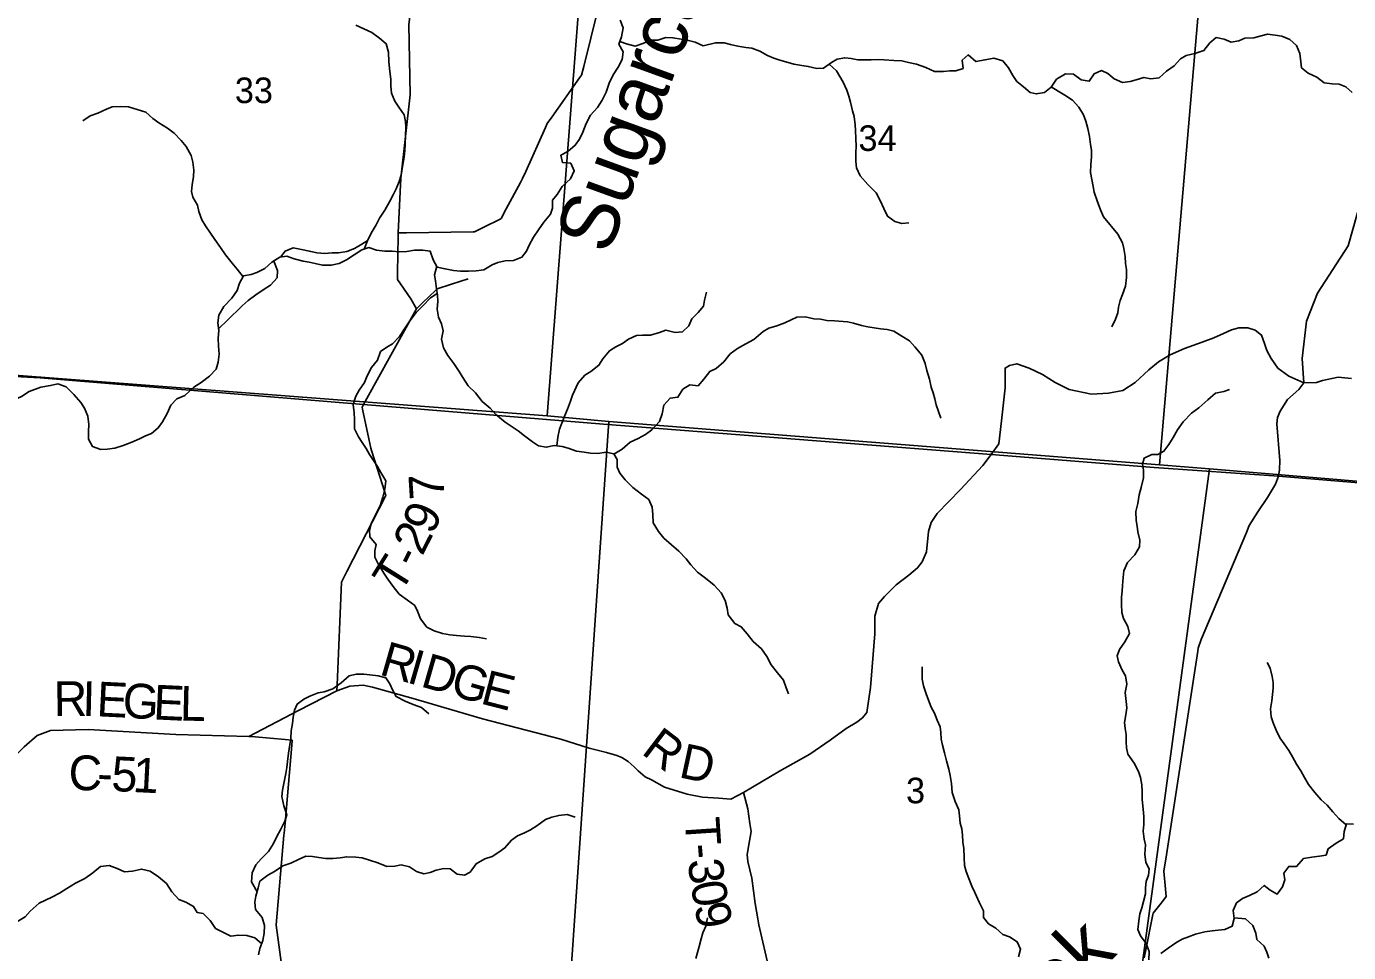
# Model space of a CAD drawing. Extents: x 1715311 to 2083412, y 146837 to 553079.
# Drawn here: x 1897277 to 1908696, y 339371 to 347369 of the extents above; entities that cross this region are included whole.
import ezdxf

# ---------------------------------------------------------------- set-up
doc = ezdxf.new("R2010")
doc.units = 0
for name, color, linetype in [('GM_X_County_Road', 7, 'Continuous'), ('GM_X_County_Road_Text', 7, 'Continuous'), ('GM_X_Minor_River', 7, 'Continuous'), ('GM_X_Minor_River_Text', 7, 'Continuous'), ('GM_X_Section', 7, 'Continuous'), ('GM_X_Section_Text', 7, 'Continuous'), ('GM_X_Township', 7, 'Continuous'), ('GM_X_Township_Road', 7, 'Continuous'), ('GM_X_Township_Road_Text', 7, 'Continuous'), ('GM_X_Township_ROW', 7, 'Continuous')]:
    doc.layers.add(name, color=color, linetype=linetype)

msp = doc.modelspace()

# ---------------------------------------------------------------- linework, layer by layer
at = {"layer": 'GM_X_County_Road'}
for points in [[(1905599, 343659), (1905609, 343672), (1905675, 343763), (1905699, 343963), (1905729, 344248), (1905729, 344418), (1905768, 344441), (1905830, 344456), (1905937, 344418), (1906053, 344364), (1906161, 344295), (1906284, 344233), (1906477, 344194), (1906623, 344202), (1906746, 344225), (1906854, 344295), (1906970, 344402), (1907055, 344472), (1907155, 344533), (1907278, 344587), (1907432, 344641), (1907532, 344680), (1907617, 344718), (1907686, 344749), (1907748, 344765), (1907827, 344765), (1907889, 344747), (1907944, 344704), (1907970, 344632), (1907989, 344569), (1908027, 344501), (1908086, 344419), (1908180, 344350), (1908310, 344290), (1908419, 344294), (1908472, 344310), (1908607, 344339), (1908723, 344330)], [(1907914, 343177), (1907996, 343302), (1908064, 343416), (1908092, 343486), (1908101, 343540), (1908102, 343619), (1908077, 343937), (1908083, 343991), (1908106, 344047), (1908170, 344148), (1908268, 344235), (1908310, 344290)], [(1899198, 341237), (1899627, 341460), (1899958, 341632), (1900071, 341671), (1900185, 341680), (1900265, 341663), (1900617, 341566), (1901215, 341390), (1901892, 341214), (1902138, 341135), (1902288, 341100), (1902376, 341073), (1902420, 341056), (1902473, 341020), (1902526, 340976), (1902561, 340941), (1902622, 340888), (1902675, 340862), (1902789, 340800), (1902983, 340739), (1903115, 340713), (1903256, 340704), (1903361, 340695), (1903469, 340752), (1903780, 340936), (1904042, 341083), (1904219, 341206), (1904358, 341306), (1904450, 341360), (1904497, 341398), (1904535, 341445), (1904566, 341660), (1904605, 342122), (1904605, 342276), (1904635, 342384), (1904689, 342446), (1904789, 342546), (1904897, 342631), (1904974, 342692), (1905013, 342746), (1905051, 342831), (1905067, 343008), (1905090, 343085), (1905144, 343162), (1905344, 343370), (1905537, 343578), (1905574, 343626), (1905599, 343659)], [(1906930, 339324), (1906944, 339394), (1907006, 339700), (1907008, 339711), (1907066, 339783), (1907098, 339824), (1907122, 339854), (1907116, 339919), (1907102, 340074), (1907102, 340076), (1907118, 340177), (1907393, 341975), (1907397, 342001), (1907423, 342074), (1907815, 342999), (1907837, 343059), (1907914, 343177)], [(1896069, 339606), (1896121, 339723), (1896156, 339934), (1896165, 340102), (1896200, 340172), (1896288, 340225), (1896464, 340304), (1896587, 340357), (1896666, 340436), (1896737, 340612), (1896895, 340788), (1897071, 340963), (1897256, 341148), (1897370, 341245), (1897485, 341289), (1897810, 341298), (1898567, 341254), (1899198, 341237)]]:
    msp.add_lwpolyline(points, dxfattribs=at)
at = {"layer": 'GM_X_Minor_River'}
for points in [[(1902150, 346603), (1902210, 346668), (1902250, 346732), (1902284, 346802), (1902309, 346880), (1902345, 346950), (1902389, 347016), (1902421, 347084), (1902431, 347150), (1902394, 347216), (1902416, 347280), (1902430, 347356), (1902406, 347422)], [(1900193, 345446), (1900224, 345527), (1900264, 345597), (1900297, 345655), (1900325, 345713), (1900373, 345781), (1900413, 345853), (1900445, 345915), (1900470, 345967), (1900496, 346029), (1900512, 346085), (1900526, 346159), (1900538, 346239), (1900545, 346297), (1900549, 346351), (1900551, 346427), (1900553, 346495), (1900550, 346549), (1900540, 346607), (1900492, 346673), (1900458, 346723), (1900429, 346793), (1900423, 346855), (1900423, 346913), (1900415, 346981), (1900408, 347064), (1900404, 347148), (1900384, 347220), (1900327, 347268), (1900261, 347318), (1900191, 347349), (1900123, 347381)], [(1902401, 347238), (1902460, 347220), (1902535, 347200), (1902601, 347221), (1902667, 347251), (1902731, 347251), (1902799, 347275), (1902861, 347272), (1902933, 347258), (1902985, 347252), (1903053, 347232), (1903121, 347203), (1903229, 347227), (1903303, 347227), (1903358, 347214), (1903422, 347198), (1903490, 347188), (1903542, 347182), (1903612, 347157), (1903678, 347117), (1903732, 347095), (1903785, 347079), (1903837, 347064), (1903905, 347042), (1903975, 347032), (1904029, 347024), (1904105, 347007), (1904161, 347009), (1904229, 347057), (1904279, 347087), (1904345, 347099), (1904399, 347092), (1904459, 347082), (1904516, 347080), (1904572, 347082), (1904634, 347083), (1904686, 347081), (1904770, 347075), (1904838, 347071), (1904896, 347058), (1904964, 347044), (1905046, 347014), (1905121, 346980), (1905197, 346981), (1905253, 346985), (1905305, 346985), (1905367, 347007), (1905359, 347077), (1905411, 347123), (1905477, 347066), (1905557, 347082), (1905633, 347096), (1905709, 347073), (1905759, 347013), (1905796, 346945), (1905832, 346895), (1905890, 346847), (1905946, 346798), (1905999, 346786), (1906069, 346800), (1906128, 346846), (1906174, 346914), (1906250, 346959), (1906320, 346957), (1906387, 346909), (1906457, 346896), (1906499, 346960), (1906561, 346988), (1906617, 346964), (1906671, 346918), (1906743, 346885), (1906811, 346893), (1906863, 346909), (1906929, 346929), (1906989, 346916), (1907059, 346924), (1907125, 346982), (1907189, 347028), (1907245, 347088), (1907295, 347117), (1907369, 347135), (1907447, 347161), (1907497, 347227), (1907553, 347273), (1907623, 347260), (1907683, 347234), (1907749, 347246), (1907801, 347268), (1907877, 347271), (1907941, 347289), (1907995, 347303), (1908063, 347293), (1908119, 347286), (1908188, 347256), (1908248, 347204), (1908274, 347134), (1908284, 347064), (1908291, 347012), (1908347, 346965), (1908421, 346931), (1908485, 346883)], [(1904210, 347044), (1904272, 346987), (1904302, 346937), (1904330, 346887), (1904364, 346820), (1904381, 346766), (1904393, 346714), (1904413, 346640), (1904425, 346590), (1904435, 346520), (1904438, 346470), (1904440, 346400), (1904442, 346336), (1904440, 346278), (1904439, 346202), (1904445, 346148), (1904479, 346080), (1904544, 346005), (1904616, 345931), (1904650, 345865), (1904681, 345797), (1904713, 345730), (1904777, 345684), (1904839, 345668), (1904899, 345672)], [(1906128, 346847), (1906187, 346811), (1906245, 346777), (1906313, 346733), (1906367, 346673), (1906408, 346607), (1906428, 346552), (1906444, 346488), (1906458, 346418), (1906467, 346350), (1906475, 346300), (1906475, 346242), (1906469, 346176), (1906468, 346108), (1906478, 346046), (1906490, 345988), (1906500, 345938), (1906525, 345862), (1906553, 345784), (1906579, 345725), (1906704, 345575), (1906744, 345501), (1906756, 345451), (1906767, 345381), (1906769, 345322), (1906777, 345270), (1906779, 345202), (1906770, 345126), (1906744, 345054), (1906724, 345002), (1906710, 344945), (1906702, 344895), (1906683, 344841), (1906653, 344775)], [(1908485, 346883), (1908554, 346873), (1908616, 346872), (1908672, 346848), (1908728, 346798)], [(1897400, 344255), (1897483, 344269), (1897549, 344283), (1897621, 344257), (1897685, 344191), (1897746, 344122), (1897778, 344072), (1897808, 344004), (1897815, 343932), (1897813, 343870), (1897813, 343806), (1897847, 343742), (1897920, 343715), (1897974, 343717), (1898040, 343727), (1898112, 343749), (1898186, 343780), (1898254, 343808), (1898306, 343834), (1898358, 343854), (1898415, 343902), (1898451, 343953), (1898491, 344025), (1898523, 344097), (1898577, 344153), (1898645, 344183), (1898723, 344253), (1898787, 344294), (1898858, 344350), (1898914, 344410), (1898932, 344470), (1898942, 344540), (1898936, 344608), (1898933, 344676), (1898939, 344744), (1898929, 344810), (1898937, 344876), (1898982, 344950), (1899050, 345022), (1899096, 345090), (1899118, 345151), (1899152, 345215), (1899218, 345227), (1899268, 345245), (1899336, 345279), (1899397, 345332), (1899465, 345376), (1899527, 345384), (1899590, 345362), (1899666, 345341), (1899718, 345333), (1899770, 345323), (1899834, 345307), (1899910, 345307), (1899978, 345322), (1900042, 345354), (1900106, 345398), (1900174, 345440), (1900234, 345459), (1900300, 345437), (1900372, 345429), (1900436, 345427), (1900497, 345422), (1900561, 345426), (1900629, 345436), (1900699, 345438), (1900765, 345427), (1900789, 345353), (1900825, 345291), (1900892, 345275), (1900964, 345262), (1901026, 345256), (1901094, 345256), (1901160, 345258), (1901228, 345267), (1901298, 345309), (1901348, 345331), (1901412, 345345), (1901484, 345347), (1901556, 345376), (1901596, 345428), (1901620, 345480), (1901656, 345548), (1901699, 345612), (1901745, 345680), (1901803, 345748), (1901819, 345799), (1901821, 345868), (1901860, 345919), (1901904, 345987), (1901976, 346053), (1902008, 346123), (1901978, 346189), (1901907, 346193), (1901891, 346257), (1901953, 346289), (1902017, 346343), (1902055, 346397), (1902083, 346455), (1902112, 346531), (1902150, 346603)], [(1899148, 345207), (1899097, 345274), (1899053, 345326), (1898995, 345398), (1898952, 345460), (1898904, 345528), (1898866, 345583), (1898822, 345647), (1898791, 345699), (1898765, 345771), (1898753, 345825), (1898714, 345895), (1898702, 345945), (1898708, 346001), (1898720, 346073), (1898722, 346129), (1898713, 346198), (1898699, 346254), (1898657, 346332), (1898613, 346384), (1898552, 346446), (1898496, 346491), (1898420, 346537), (1898369, 346575), (1898309, 346629), (1898157, 346674), (1898085, 346678), (1898017, 346676), (1897967, 346655), (1897893, 346619), (1897827, 346597), (1897763, 346553)], [(1899471, 345377), (1899511, 345428), (1899579, 345456), (1899651, 345442), (1899721, 345427), (1899786, 345415), (1899854, 345407), (1899918, 345415), (1899972, 345414), (1900044, 345424), (1900110, 345450), (1900174, 345490), (1900220, 345517)], [(1898937, 344760), (1899011, 344830), (1899140, 344957), (1899192, 345001), (1899258, 345051), (1899330, 345099), (1899384, 345136), (1899442, 345198), (1899446, 345260), (1899413, 345343)], [(1900820, 345299), (1900802, 345223), (1900810, 345171), (1900818, 345103), (1900826, 345051), (1900831, 344995), (1900823, 344927), (1900837, 344859), (1900861, 344801), (1900876, 344739), (1900862, 344667), (1900878, 344594), (1900916, 344528), (1900969, 344458), (1901015, 344390), (1901045, 344338), (1901092, 344264), (1901156, 344205), (1901212, 344131), (1901283, 344071), (1901331, 344017), (1901413, 343952), (1901471, 343910), (1901524, 343876), (1901578, 343833), (1901648, 343781), (1901700, 343747), (1901766, 343735), (1901836, 343750), (1901903, 343742), (1901955, 343726), (1902027, 343702), (1902095, 343691), (1902149, 343683), (1902211, 343681), (1902283, 343693), (1902349, 343678), (1902380, 343628), (1902378, 343564), (1902402, 343512), (1902448, 343452), (1902515, 343386), (1902589, 343331), (1902653, 343283), (1902682, 343217), (1902688, 343155), (1902690, 343081), (1902736, 343007), (1902783, 342951), (1902849, 342892), (1902913, 342836), (1902976, 342770), (1903016, 342718), (1903074, 342657), (1903142, 342603), (1903217, 342545), (1903277, 342478), (1903311, 342410), (1903330, 342344), (1903338, 342288), (1903396, 342214), (1903450, 342184), (1903503, 342124), (1903555, 342057), (1903625, 341995), (1903672, 341929), (1903710, 341857), (1903764, 341788), (1903815, 341724), (1903839, 341658), (1903859, 341606)], [(1900824, 345063), (1900768, 345025), (1900701, 344955), (1900643, 344898), (1900587, 344826), (1900543, 344758), (1900499, 344692), (1900439, 344628), (1900389, 344598), (1900335, 344561), (1900310, 344487), (1900256, 344425), (1900220, 344353), (1900198, 344295), (1900151, 344229), (1900123, 344175), (1900099, 344105), (1900107, 344031), (1900109, 343975), (1900110, 343893), (1900144, 343825), (1900176, 343775), (1900210, 343725), (1900239, 343673), (1900275, 343620), (1900309, 343568), (1900339, 343518), (1900380, 343444), (1900372, 343374), (1900356, 343304), (1900332, 343228), (1900291, 343152), (1900255, 343072), (1900241, 343020), (1900243, 342960), (1900296, 342894), (1900286, 342840), (1900286, 342786), (1900314, 342728), (1900363, 342648), (1900399, 342596), (1900445, 342533), (1900495, 342467), (1900568, 342413), (1900630, 342369), (1900654, 342318), (1900681, 342254), (1900735, 342180), (1900799, 342148), (1900871, 342126), (1900933, 342115), (1900991, 342109), (1901060, 342103), (1901114, 342099), (1901186, 342092), (1901250, 342080)], [(1901859, 343748), (1901866, 343822), (1901880, 343892), (1901900, 343944), (1901928, 344010), (1901951, 344064), (1901975, 344132), (1901993, 344184), (1902041, 344292), (1902101, 344356), (1902152, 344390), (1902222, 344443), (1902254, 344499), (1902314, 344567), (1902368, 344601), (1902424, 344631), (1902476, 344668), (1902546, 344700), (1902598, 344704), (1902668, 344704), (1902746, 344725), (1902800, 344747), (1902880, 344725), (1902944, 344733), (1902998, 344783), (1903024, 344844), (1903080, 344900), (1903124, 344952), (1903133, 345004), (1903151, 345074)], [(1902351, 343675), (1902423, 343718), (1902491, 343778), (1902559, 343810), (1902623, 343844), (1902677, 343885), (1902745, 343957), (1902769, 344023), (1902782, 344099), (1902836, 344159), (1902904, 344167), (1902946, 344236), (1903006, 344274), (1903078, 344264), (1903128, 344322), (1903178, 344390), (1903234, 344415), (1903300, 344473), (1903355, 344543), (1903417, 344589), (1903491, 344627), (1903559, 344664), (1903639, 344734), (1903689, 344762), (1903757, 344784), (1903827, 344809), (1903881, 344835), (1903931, 344857), (1904003, 344861), (1904079, 344844), (1904135, 344840), (1904191, 344830), (1904256, 344826), (1904368, 344817), (1904420, 344807), (1904488, 344787), (1904544, 344775), (1904600, 344766), (1904654, 344758), (1904710, 344752), (1904769, 344738), (1904839, 344693), (1904903, 344655), (1904951, 344601), (1905010, 344531), (1905038, 344459), (1905054, 344397), (1905076, 344324), (1905091, 344254), (1905107, 344204), (1905123, 344152), (1905135, 344102), (1905154, 344044), (1905176, 343986)], [(1896370, 343883), (1896439, 343859), (1896509, 343833), (1896561, 343828), (1896611, 343842), (1896673, 343874), (1896723, 343940), (1896767, 344016), (1896804, 344082), (1896868, 344142), (1896936, 344165), (1896988, 344181), (1897042, 344169), (1897108, 344145), (1897170, 344143), (1897234, 344172), (1897300, 344216), (1897400, 344255)], [(1906971, 339307), (1906975, 339381), (1906947, 339449), (1906899, 339516), (1906876, 339570), (1906884, 339646), (1906894, 339704), (1906910, 339756), (1906926, 339812), (1906941, 339878), (1906943, 339930), (1906949, 339984), (1906967, 340038), (1906975, 340093), (1906944, 340148), (1906936, 340220), (1906942, 340300), (1906932, 340350), (1906921, 340418), (1906929, 340478), (1906929, 340546), (1906921, 340610), (1906914, 340694), (1906914, 340760), (1906912, 340818), (1906898, 340884), (1906883, 340934), (1906845, 341006), (1906791, 341083), (1906777, 341139), (1906776, 341191), (1906776, 341255), (1906768, 341305), (1906762, 341357), (1906773, 341425), (1906781, 341483), (1906775, 341539), (1906767, 341617), (1906782, 341689), (1906770, 341761), (1906740, 341811), (1906708, 341881), (1906697, 341933), (1906717, 341989), (1906763, 342053), (1906803, 342125), (1906789, 342187), (1906752, 342255), (1906738, 342309), (1906736, 342377), (1906736, 342441), (1906741, 342491), (1906743, 342541), (1906749, 342609), (1906755, 342667), (1906787, 342739), (1906850, 342805), (1906892, 342875), (1906894, 342931), (1906876, 343003), (1906870, 343053), (1906863, 343103), (1906859, 343179), (1906877, 343249), (1906889, 343325), (1906906, 343387), (1906924, 343471), (1906926, 343537), (1906916, 343589), (1906931, 343641), (1906997, 343673), (1907049, 343671), (1907101, 343700), (1907145, 343760), (1907181, 343818), (1907219, 343886), (1907269, 343954), (1907341, 344028), (1907402, 344074), (1907480, 344145), (1907548, 344203), (1907618, 344215), (1907668, 344233)], [(1905846, 339333), (1905864, 339399), (1905834, 339464), (1905767, 339508), (1905711, 339526), (1905651, 339582), (1905587, 339619), (1905544, 339675), (1905542, 339731), (1905508, 339801), (1905467, 339889), (1905443, 339943), (1905417, 340009), (1905393, 340072), (1905379, 340122), (1905376, 340192), (1905372, 340270), (1905366, 340324), (1905362, 340386), (1905355, 340438), (1905341, 340488), (1905337, 340552), (1905331, 340602), (1905298, 340674), (1905272, 340752), (1905266, 340832), (1905255, 340900), (1905243, 340956), (1905223, 341027), (1905207, 341097), (1905190, 341161), (1905178, 341213), (1905174, 341271), (1905168, 341321), (1905144, 341379), (1905119, 341439), (1905091, 341491), (1905069, 341551), (1905049, 341605), (1905026, 341674), (1905012, 341732), (1905012, 341838)], [(1908676, 340475), (1908613, 340529), (1908561, 340586), (1908511, 340644), (1908460, 340690), (1908404, 340752), (1908350, 340823), (1908315, 340883), (1908285, 340941), (1908247, 340997), (1908213, 341061), (1908180, 341115), (1908140, 341174), (1908104, 341226), (1908070, 341292), (1908045, 341354), (1908027, 341406), (1908023, 341476), (1908033, 341544), (1908040, 341600), (1908044, 341654), (1908044, 341704), (1908036, 341756), (1908018, 341826), (1907993, 341876)], [(1899269, 339895), (1899221, 339981), (1899225, 340059), (1899257, 340129), (1899304, 340181), (1899368, 340245), (1899410, 340313), (1899440, 340372), (1899472, 340430), (1899508, 340506), (1899525, 340560), (1899501, 340638), (1899483, 340720), (1899487, 340774), (1899504, 340846), (1899518, 340916), (1899526, 340968), (1899532, 341020), (1899541, 341094), (1899553, 341168), (1899561, 341220), (1899563, 341286), (1899574, 341348), (1899580, 341404), (1899592, 341464), (1899616, 341516), (1899672, 341560), (1899724, 341586), (1899796, 341615), (1899848, 341623), (1899922, 341649), (1899996, 341699), (1900064, 341761), (1900126, 341776), (1900190, 341776), (1900242, 341770), (1900314, 341760), (1900382, 341743), (1900416, 341693), (1900441, 341635), (1900471, 341581), (1900547, 341541), (1900617, 341512), (1900689, 341488), (1900752, 341432)], [(1901299, 340199), (1901357, 340237), (1901409, 340275), (1901465, 340341), (1901517, 340380), (1901579, 340406), (1901631, 340430), (1901684, 340464), (1901760, 340520), (1901816, 340541), (1901874, 340555), (1901946, 340563), (1902015, 340541)], [(1907074, 339363), (1907139, 339409), (1907205, 339456), (1907259, 339486), (1907313, 339508), (1907373, 339530), (1907455, 339551), (1907517, 339559), (1907571, 339563), (1907627, 339569), (1907691, 339599), (1907709, 339664), (1907699, 339733), (1907727, 339800), (1907779, 339838), (1907841, 339864), (1907907, 339894), (1907968, 339950), (1908019, 339911), (1908079, 339875), (1908127, 339937), (1908147, 339999), (1908136, 340057), (1908180, 340115), (1908248, 340115), (1908306, 340182), (1908378, 340194), (1908444, 340202), (1908502, 340212), (1908520, 340268), (1908588, 340315), (1908654, 340353), (1908658, 340415), (1908679, 340483), (1908738, 340479)], [(1899280, 339351), (1899293, 339405), (1899317, 339475), (1899331, 339539), (1899333, 339605), (1899312, 339675), (1899254, 339743), (1899250, 339807), (1899258, 339857), (1899279, 339931), (1899293, 339987), (1899363, 340039), (1899419, 340070), (1899491, 340120), (1899561, 340144), (1899633, 340176), (1899689, 340203), (1899747, 340201), (1899803, 340191), (1899861, 340183), (1899923, 340183), (1899985, 340188), (1900043, 340198), (1900123, 340196), (1900176, 340190), (1900240, 340169), (1900312, 340145), (1900390, 340115), (1900460, 340118), (1900514, 340128), (1900586, 340112), (1900647, 340070), (1900709, 340051), (1900765, 340061), (1900817, 340081), (1900883, 340097), (1900937, 340095), (1900997, 340048), (1901059, 340040), (1901109, 340066), (1901161, 340138), (1901235, 340179), (1901299, 340199)], [(1899308, 339448), (1899249, 339499), (1899181, 339519), (1899109, 339521), (1899041, 339512), (1898972, 339546), (1898910, 339580), (1898864, 339648), (1898802, 339709), (1898751, 339717), (1898721, 339769), (1898653, 339807), (1898593, 339829), (1898531, 339896), (1898486, 339966), (1898416, 340024), (1898346, 340075), (1898269, 340091), (1898193, 340075), (1898123, 340069), (1898059, 340098), (1897991, 340122), (1897915, 340114), (1897849, 340058), (1897781, 340011), (1897699, 339969), (1897625, 339925), (1897561, 339885), (1897495, 339850), (1897387, 339797)], [(1897387, 339797), (1897308, 339729), (1897266, 339678), (1897193, 339636), (1897141, 339608), (1897071, 339592), (1897001, 339584), (1896936, 339609), (1896882, 339629), (1896810, 339673)], [(1903059, 339320), (1903074, 339372), (1903086, 339424), (1903104, 339488), (1903118, 339540), (1903144, 339598), (1903159, 339672)], [(1907708, 339672), (1907805, 339662), (1907870, 339604), (1907894, 339538), (1907904, 339484), (1907966, 339425), (1907989, 339373), (1908007, 339323)]]:
    msp.add_lwpolyline(points, dxfattribs=at)
at = {"layer": 'GM_X_Section'}
for points in [[(1896827, 349829), (1902187, 349333), (1901774, 344007), (1896416, 344416), (1896200, 344435)], [(1902187, 349333), (1907523, 348954), (1907064, 343582), (1902306, 343958), (1901774, 344007)], [(1907523, 348954), (1912974, 348592), (1912507, 343127), (1907496, 343547), (1907064, 343582)], [(1907064, 343582), (1907496, 343547), (1906716, 337800), (1901908, 338140), (1902306, 343958)], [(1912507, 343127), (1912785, 343098), (1912879, 337178), (1906716, 337800), (1907496, 343547)]]:
    msp.add_lwpolyline(points, close=True, dxfattribs=at)
at = {"layer": 'GM_X_Township'}
for points in [[(1919699, 363864), (1919439, 360580), (1918984, 354830), (1918872, 353414), (1918282, 346303), (1917981, 342685), (1915843, 342855), (1912506, 343119), (1908092, 343486), (1907016, 343561), (1905609, 343672), (1902260, 343934), (1900188, 344104), (1897396, 344334), (1896407, 344385)], [(1895779, 336659), (1896008, 339458), (1896189, 341713), (1896407, 344385), (1897396, 344334), (1900188, 344104), (1902260, 343934), (1905609, 343672), (1907016, 343561), (1908092, 343486), (1912506, 343119), (1915843, 342855), (1917981, 342685), (1917863, 341233), (1917738, 339604), (1917501, 336918)]]:
    msp.add_lwpolyline(points, dxfattribs=at)
at = {"layer": 'GM_X_Township_Road'}
for points in [[(1900203, 344130), (1900217, 344156), (1900647, 344931), (1900596, 345017), (1900508, 345146), (1900482, 345183), (1900483, 345243), (1900486, 345555), (1900486, 345586), (1900560, 345587), (1901134, 345594), (1901147, 345594), (1901228, 345635), (1901367, 345706), (1901376, 345710), (1901421, 345793), (1901545, 346022), (1901562, 346055), (1901590, 346116), (1901760, 346497), (1901774, 346530), (1901814, 346586), (1902055, 346925), (1902071, 346947), (1902090, 347022), (1902391, 348237)], [(1900647, 344931), (1900701, 344984), (1900809, 345089), (1900823, 345102), (1900948, 345142), (1901020, 345166), (1901091, 345189)], [(1899958, 341632), (1899960, 341684), (1899998, 342569), (1899998, 342570), (1900045, 342662), (1900378, 343311), (1900382, 343318), (1900353, 343409), (1900257, 343707), (1900250, 343727), (1900233, 343808), (1900180, 344063), (1900176, 344082), (1900188, 344104), (1900203, 344130)], [(1899497, 339142), (1899435, 339606), (1899435, 339609), (1899443, 339710), (1899501, 340385), (1899503, 340403), (1899510, 340488), (1899569, 341163), (1899573, 341205), (1899511, 341210), (1899252, 341233), (1899198, 341237)], [(1903593, 339661), (1903571, 339794), (1903542, 340012), (1903508, 340156), (1903502, 340219), (1903519, 340317), (1903536, 340415), (1903525, 340484), (1903508, 340611), (1903469, 340752)]]:
    msp.add_lwpolyline(points, dxfattribs=at)
at = {"layer": 'GM_X_Township_ROW'}
for points in [[(1900486, 345586), (1900509, 346060), (1900590, 346779), (1900580, 347386), (1900681, 348175), (1900711, 348832), (1900722, 349125)], [(1908310, 344290), (1908296, 344500), (1908332, 344824), (1908428, 345065), (1908692, 345473), (1908812, 345893), (1908956, 346277), (1909064, 346565), (1909172, 346721), (1909364, 346805), (1909652, 346805), (1909880, 346877), (1910001, 347081), (1910109, 347286), (1910215, 347459)], [(1907295, 334948), (1907166, 334993), (1906110, 335088), (1905681, 335177), (1904774, 336796), (1904428, 337739), (1904072, 338591), (1903692, 339224), (1903602, 339611), (1903593, 339661)]]:
    msp.add_lwpolyline(points, dxfattribs=at)

# ---------------------------------------------------------------- texts
at = {"layer": 'GM_X_County_Road_Text'}
for s, rotation, p in [('R', 343.949, (1900315, 341774)), ('I', 343.9452, (1900552, 341706)), ('D', 343.9445, (1900671, 341672)), ('G', 344.1464, (1900925, 341598)), ('E', 345.6753, (1901188, 341524)), ('R', 0.3786, (1897513, 341413)), ('I', 358.5792, (1897757, 341415)), ('E', 357.1789, (1897878, 341412)), ('G', 356.6979, (1898101, 341401)), ('E', 357.2968, (1898368, 341385)), ('L', 358.6754, (1898600, 341375)), ('R', 322.7874, (1902579, 341094)), ('D', 347.8564, (1902902, 340887)), ('C', 359.5082, (1897640, 340774)), ('5', 357.194, (1898006, 340767)), ('1', 357.0638, (1898190, 340758)), ('-', 357.681, (1897883, 340772))]:
    msp.add_text(s, height=300, rotation=rotation, dxfattribs=at).set_placement(p)
at = {"layer": 'GM_X_Minor_River_Text'}
for s, height, rotation, p in [('Sugarcamp', 500, 69.9991, (1902304, 345386)), ('Creek', 499.9, 44.9945, (1905442, 338098))]:
    msp.add_text(s, height=height, rotation=rotation, dxfattribs=at).set_placement(p)
at = {"layer": 'GM_X_Section_Text'}
for s, p in [('33', (1899077, 346707)), ('34', (1904463, 346294)), ('3', (1904874, 340660))]:
    msp.add_text(s, height=221, rotation=0, dxfattribs=at).set_placement(p)
at = {"layer": 'GM_X_Township_Road_Text'}
for s, rotation, p in [('7', 93.7168, (1900889, 343293)), ('9', 66.2625, (1900787, 342971)), ('2', 62.8927, (1900695, 342789)), ('T', 57.8779, (1900505, 342463)), ('-', 63.1879, (1900639, 342679)), ('T', 273.7742, (1902962, 340531)), ('-', 274.5014, (1902977, 340303)), ('3', 276.6692, (1902988, 340168)), ('0', 279.7363, (1903012, 339967)), ('9', 280.9559, (1903044, 339778))]:
    msp.add_text(s, height=300, rotation=rotation, dxfattribs=at).set_placement(p)

doc.saveas('drawing.dxf')
